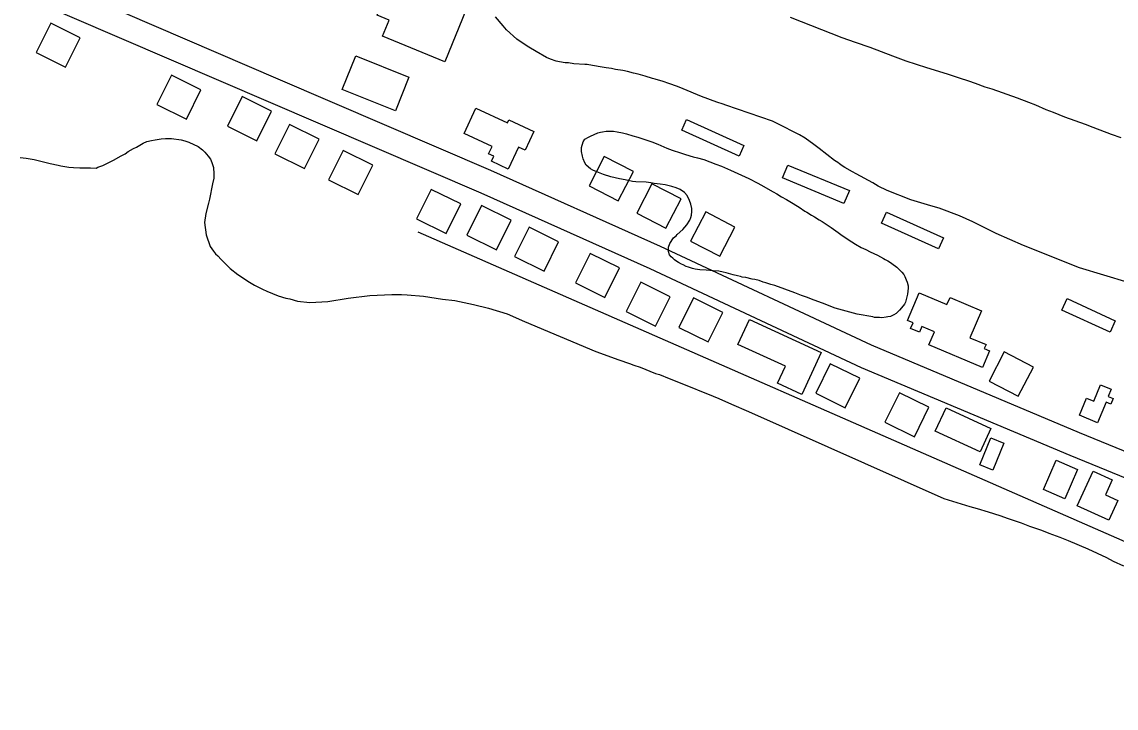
# Model space of a CAD drawing. Extents: x 3297716 to 3335574, y 688621 to 713991.
# Drawn here: x 3315727 to 3317058, y 696066 to 696901 of the extents above; entities that cross this region are included whole.
import ezdxf

# ---------------------------------------------------------------- set-up
doc = ezdxf.new("R2010")
doc.units = 0
for name, color, linetype in [('V-BLDG-OTLN', 7, 'Continuous'), ('V-ROAD-CNTR', 7, 'Continuous'), ('V-SITE-VEGE', 7, 'Continuous'), ('V-TOPO-SHOR', 7, 'Continuous')]:
    doc.layers.add(name, color=color, linetype=linetype)

msp = doc.modelspace()

# ---------------------------------------------------------------- linework, layer by layer
at = {"layer": 'V-BLDG-OTLN'}
for points in [[(3316241.6, 696852.2), (3316166.1, 696883.3), (3316174.2, 696902.7), (3316159.6, 696908.8), (3316179, 696955.8), (3316192.1, 696950.4), (3316194.5, 696956.2), (3316234.7, 696939.7), (3316229.9, 696928.2), (3316250.8, 696919.6), (3316251.9, 696922.2), (3316267.8, 696915.7)], [(3315798.3, 696881.4), (3315762.5, 696899.2), (3315744.7, 696863.4), (3315780.6, 696845.6)], [(3316133.6, 696859.4), (3316198, 696833.4), (3316181.6, 696792.5), (3316117.1, 696818.5)], [(3315945.2, 696818.1), (3315909.3, 696835.9), (3315891.6, 696800.1), (3315927.4, 696782.3)], [(3316031, 696792), (3315995.2, 696809.8), (3315977.4, 696773.9), (3316013.2, 696756.2)], [(3316299.2, 696749.1), (3316265.1, 696765.1), (3316279.5, 696795.9), (3316317.9, 696777.9), (3316319.5, 696781.4), (3316350, 696767.2), (3316339.5, 696744.7), (3316331.3, 696748.5), (3316318.7, 696721.7), (3316298.5, 696731.1), (3316301.4, 696737.2), (3316295, 696740.1)], [(3316088.8, 696758.1), (3316053, 696775.9), (3316035.2, 696740), (3316071.1, 696722.3)], [(3316535.7, 696781.9), (3316605.6, 696750.4), (3316599.8, 696737.5), (3316529.9, 696769.1)], [(3316154, 696726.5), (3316118.2, 696744.3), (3316100.4, 696708.4), (3316136.3, 696690.7)], [(3316417.2, 696701.4), (3316452.7, 696683), (3316471.2, 696718.5), (3316435.7, 696736.9)], [(3316659.1, 696726.6), (3316733.8, 696695.5), (3316727.2, 696679.7), (3316652.6, 696710.9)], [(3316261.1, 696679.2), (3316225.2, 696697), (3316207.5, 696661.1), (3316243.3, 696643.4)], [(3316475.2, 696668.2), (3316510.7, 696649.8), (3316529.1, 696685.3), (3316493.6, 696703.7)], [(3316322.3, 696659.5), (3316286.5, 696677.2), (3316268.7, 696641.4), (3316304.6, 696623.6)], [(3316540.7, 696634), (3316576.2, 696615.6), (3316594.6, 696651.1), (3316559.1, 696669.5)], [(3316779.1, 696669.3), (3316848.1, 696637.8), (3316842.1, 696624.5), (3316773, 696656)], [(3316380.2, 696633.3), (3316344.4, 696651.1), (3316326.6, 696615.3), (3316362.4, 696597.5)], [(3316454.2, 696601.4), (3316418.4, 696619.1), (3316400.6, 696583.3), (3316436.4, 696565.5)], [(3316515.9, 696566.2), (3316480.1, 696584), (3316462.3, 696548.2), (3316498.1, 696530.4)], [(3316579.8, 696547.1), (3316544, 696564.9), (3316526.2, 696529), (3316562.1, 696511.3)], [(3316856.2, 696565.4), (3316894.3, 696549.1), (3316880.3, 696516.5), (3316900, 696508.1), (3316897.9, 696503.2), (3316904.2, 696500.4), (3316895.5, 696480.1), (3316830.6, 696508), (3316837.3, 696523.6), (3316822, 696530.2), (3316819, 696523.1), (3316808.3, 696527.7), (3316811.3, 696534.5), (3316804.3, 696537.5), (3316818.7, 696571.2), (3316852.5, 696556.7)], [(3316998.7, 696564.1), (3317057.2, 696537.1), (3317050.8, 696523.1), (3316992.2, 696550)], [(3316612.2, 696538.7), (3316699.6, 696498.6), (3316676.1, 696447.5), (3316646.4, 696461.1), (3316656, 696481.8), (3316598.3, 696508.3)], [(3316903.7, 696463.7), (3316939.2, 696445.2), (3316957.6, 696480.7), (3316922.1, 696499.2)], [(3316746.4, 696467.1), (3316710.6, 696484.9), (3316692.8, 696449), (3316728.6, 696431.3)], [(3317031, 696439.4), (3317039.1, 696459), (3317052.2, 696453.7), (3317048.7, 696445), (3317054.5, 696442.6), (3317051.7, 696435.7), (3317046, 696438.1), (3317035.7, 696413.1), (3317013.6, 696422.1), (3317022.1, 696443)], [(3316830.5, 696431.8), (3316794.7, 696449.6), (3316776.9, 696413.8), (3316812.8, 696396)], [(3316851.5, 696431.2), (3316905.9, 696406.1), (3316892.8, 696377.7), (3316838.3, 696402.8)], [(3316892.6, 696361.8), (3316906, 696394.7), (3316921.7, 696388.3), (3316908.3, 696355.4)], [(3316969.8, 696331.8), (3316985.1, 696367.5), (3317011.3, 696356.3), (3316996, 696320.6)], [(3317011, 696312.1), (3317030.3, 696354.1), (3317053.5, 696343.5), (3317045.2, 696325.2), (3317060.1, 696318.3), (3317049.2, 696294.5)]]:
    msp.add_lwpolyline(points, close=True, dxfattribs=at)
at = {"layer": 'V-ROAD-CNTR'}
for points in [[(3315739.7, 696960.5), (3316038.8, 696831.3), (3316297.5, 696720.3), (3316503.5, 696628), (3316760.3, 696507.7), (3317013.3, 696401.3), (3317302.6, 696282.8), (3317547.5, 696161.9)], [(3315727.8, 696933), (3316027, 696803.8), (3316285.4, 696692.8), (3316491, 696600.7), (3316748.1, 696480.2), (3317001.8, 696373.6), (3317290.2, 696255.4), (3317527.1, 696138.5)]]:
    msp.add_lwpolyline(points, dxfattribs=at)
at = {"layer": 'V-SITE-VEGE'}
for points in [[(3316415, 696848.8), (3316411.9, 696848.7), (3316398.8, 696849.8), (3316392.2, 696850.9), (3316388, 696850.9), (3316381.4, 696852), (3316377.2, 696853.1), (3316370.2, 696855.4), (3316365.6, 696857.3), (3316352.8, 696864.5), (3316343.9, 696869.8), (3316338.1, 696873.6), (3316329.2, 696879.8), (3316316.8, 696891.2), (3316312.9, 696895.8), (3316303.2, 696906.9)], [(3316661.7, 696906.4), (3316724.7, 696881.8), (3316740.9, 696876.2), (3316758.7, 696869.8), (3316786.2, 696859.4), (3316802.4, 696853.5), (3316827.5, 696845.2), (3316852.6, 696837.7), (3316861.1, 696834.7), (3316867.3, 696832.8)], [(3317073, 696583.7), (3317013.8, 696601.7), (3316945.6, 696628.5), (3316912.2, 696643.4), (3316884, 696657.5), (3316867.7, 696664.7), (3316843, 696674.2), (3316833, 696676.8), (3316808.6, 696684.3), (3316779.6, 696695.7), (3316768.8, 696701), (3316762.2, 696704.8), (3316742.1, 696715.8), (3316737.4, 696718.1), (3316728.2, 696723.4), (3316725.1, 696725.7), (3316721.6, 696728), (3316719.6, 696729.5), (3316715.8, 696732.2), (3316697.2, 696746.7), (3316690.6, 696751.7), (3316680.1, 696759.3), (3316673.1, 696763.5), (3316646, 696777.2), (3316640.2, 696779.9), (3316583.4, 696799.5), (3316580.3, 696800.6), (3316572.6, 696802.9), (3316554.1, 696810.1), (3316531.6, 696819.2), (3316524.7, 696822.2), (3316514.2, 696825.6), (3316507.3, 696828.2), (3316497.6, 696831.2), (3316494.5, 696832), (3316485.3, 696834.6), (3316476.8, 696837.3), (3316471.4, 696838.4), (3316464, 696840.3), (3316458.2, 696841.4), (3316449.4, 696842.8), (3316444.3, 696844), (3316437.8, 696844.7), (3316433.1, 696845.8), (3316421.2, 696847.7), (3316415, 696848.8)], [(3316867.3, 696832.8), (3316878.5, 696829), (3316886.6, 696826), (3316898.6, 696821.8), (3316907.1, 696819.2), (3316938, 696808.2), (3316951.6, 696802.9), (3316960.1, 696799.9), (3316972.8, 696794.2), (3316981.7, 696790.8), (3316995.6, 696785.1), (3317020.4, 696776.1), (3317030, 696772.7), (3317052.1, 696764.3), (3317064, 696760.2)], [(3316520, 696637.9), (3316523, 696640.5), (3316524.3, 696642), (3316531.4, 696648), (3316536, 696653.7), (3316539.6, 696659.3), (3316540.9, 696662.7), (3316541.6, 696665.5), (3316542.3, 696670.2), (3316542.1, 696673.5), (3316541, 696679.1), (3316539.4, 696683.5), (3316536.3, 696689.6), (3316533.2, 696693.2), (3316527.8, 696697), (3316523.1, 696698.8), (3316518, 696700.3), (3316509.7, 696702.3), (3316503.5, 696703.3), (3316496.3, 696704.3), (3316492.2, 696705), (3316486.6, 696705.7), (3316474, 696706.1), (3316469.9, 696706.4), (3316461.1, 696708.4), (3316454.2, 696709.6), (3316443.6, 696712.1), (3316434.8, 696715.1), (3316428.7, 696717.4), (3316421.7, 696720.4), (3316418.9, 696721.9), (3316413.7, 696726.5), (3316412.1, 696729.1), (3316410, 696734), (3316409, 696737.5), (3316407.9, 696742.9), (3316408.1, 696747.8), (3316409.9, 696754.8), (3316411.9, 696757.9), (3316416.3, 696760.5), (3316419.1, 696761.8), (3316423.2, 696763.9), (3316427.8, 696765.7), (3316430.9, 696766.5), (3316433.4, 696767), (3316437.8, 696767.6), (3316441.4, 696767.8), (3316447.1, 696767.6), (3316451.4, 696766.9), (3316457.9, 696765.7), (3316462.8, 696764.4), (3316470.5, 696762.1), (3316476.4, 696760.6), (3316486.2, 696757.4), (3316493.7, 696754.6), (3316500.9, 696751.8), (3316511.7, 696747), (3316518.4, 696744.5), (3316528.2, 696741.5), (3316534.6, 696739.2), (3316543.9, 696736.7)], [(3315725.2, 696735.9), (3315732.4, 696735.1), (3315742.3, 696733.1), (3315761.6, 696728.3), (3315771.5, 696726.3), (3315774.7, 696725.5), (3315784.6, 696724.1), (3315790.1, 696723.6), (3315797.9, 696723), (3315810.7, 696723.1), (3315817.7, 696722.9), (3315819.7, 696723.8), (3315823.2, 696725), (3315825.8, 696726.2), (3315830.5, 696728.5), (3315838.6, 696732.4), (3315848.1, 696737.9), (3315852.8, 696740.3), (3315856.8, 696743), (3315863.2, 696746.8), (3315866.6, 696748.5), (3315874.8, 696753), (3315879.4, 696755), (3315884.9, 696756.5), (3315889.6, 696757.1), (3315896.8, 696758.4), (3315902, 696758.7), (3315909.3, 696758.7), (3315920.9, 696757.4), (3315925.6, 696756.2), (3315930.6, 696754.5), (3315941.6, 696749.1), (3315946.9, 696745.1), (3315949.8, 696742.2), (3315953.9, 696737.3), (3315956.6, 696733.8), (3315958.4, 696729.7), (3315960.4, 696723.4), (3315960.8, 696715.8), (3315960.8, 696710.6), (3315959.4, 696703.6), (3315955.5, 696685.2), (3315954.4, 696680.3), (3315951.2, 696667.8), (3315949.3, 696656.7), (3315951.3, 696641.5), (3315956.5, 696627.4), (3315960.6, 696621.6), (3315962.9, 696618.7), (3315965.6, 696616.1), (3315969.7, 696611.5), (3315977.3, 696604), (3315980.8, 696600.8), (3315989.9, 696593.3), (3316004.2, 696584.1), (3316010.3, 696580.4), (3316015.3, 696578.1)], [(3316543.9, 696736.7), (3316549.1, 696735.2), (3316556.8, 696733.2), (3316571.2, 696727.7), (3316578.4, 696725.2), (3316589.3, 696720.3), (3316611.4, 696710), (3316622.3, 696704.4), (3316626.1, 696702.6), (3316641.1, 696694), (3316645.5, 696691.7), (3316651.4, 696687.9), (3316657.4, 696684.6), (3316661.2, 696682.1), (3316672.9, 696675.2), (3316679.8, 696670.6), (3316682.1, 696669.4), (3316687.8, 696665.6), (3316691.4, 696663.5), (3316696.9, 696660), (3316700.5, 696657.9), (3316711.6, 696650.6), (3316720.1, 696644.5), (3316723.5, 696641.9), (3316732.2, 696635.8), (3316741.3, 696630.2), (3316748.2, 696626.4), (3316753.7, 696623.9), (3316759.1, 696621.1), (3316767.9, 696616.8), (3316775.1, 696612.7), (3316777.4, 696611.7), (3316780.5, 696610.2), (3316782.6, 696608.7), (3316785.4, 696606.9), (3316791.6, 696602.3), (3316797.6, 696596.4), (3316799.9, 696593.4), (3316801.2, 696590.8), (3316803, 696586.7), (3316804.1, 696583.9), (3316805.1, 696579.8), (3316805.1, 696576.7), (3316804.4, 696569.3), (3316803.4, 696564.4), (3316801.9, 696559.7), (3316800.9, 696557.4), (3316799.1, 696555.1), (3316794.8, 696549.9), (3316792, 696547.1), (3316790.5, 696545.8), (3316787.9, 696544.2), (3316783.6, 696542.4), (3316780.5, 696541.8), (3316778.4, 696541.3), (3316773.3, 696540.5), (3316770.5, 696541), (3316768.1, 696541.2), (3316764.3, 696541.2), (3316762.2, 696541.7), (3316743.2, 696545.2), (3316716.4, 696552.4), (3316700.9, 696558.7), (3316691.1, 696562.3), (3316681.6, 696566), (3316675.7, 696567.8), (3316667.4, 696571.1), (3316643.2, 696579.9), (3316638.3, 696581.2), (3316632.1, 696583.4), (3316628.8, 696584.2), (3316623.9, 696585.9), (3316618.8, 696587.2), (3316615.7, 696587.7), (3316607.7, 696589.7), (3316603.3, 696590.2), (3316601.3, 696590.9), (3316597.6, 696591.9), (3316592.5, 696592.9), (3316584, 696595.4), (3316580.4, 696596.2), (3316575.2, 696597.4), (3316568.3, 696597.9), (3316559.8, 696598.6), (3316551.8, 696599), (3316546.4, 696600), (3316543.1, 696600.8), (3316538.2, 696602.3), (3316535.4, 696603.3), (3316531.8, 696605.1), (3316529.4, 696606.1), (3316526.1, 696607.8), (3316524, 696609.1), (3316520.9, 696611.4), (3316518.9, 696613.2), (3316517, 696615), (3316515, 696617.5), (3316513.7, 696621.4), (3316513.6, 696626.5), (3316515.6, 696631.2), (3316520, 696637.9)], [(3316015.3, 696578.1), (3316020.2, 696575.5), (3316025.2, 696573.2), (3316039.2, 696567.5), (3316048.2, 696564.4), (3316053.4, 696563.6), (3316062.4, 696561), (3316077.5, 696559.3), (3316099.3, 696560.6), (3316124.3, 696564.6), (3316150.4, 696568), (3316177.4, 696569), (3316189.2, 696569.2)], [(3316189.2, 696569.2), (3316195.9, 696568.5), (3316215.7, 696567.1), (3316239.1, 696563.4), (3316254, 696561.7), (3316276.5, 696557), (3316294.8, 696552.6), (3316317.4, 696545.6), (3316338.6, 696536.1), (3316425.5, 696499.9), (3316453.4, 696489.6), (3316466.5, 696485.1), (3316471.7, 696483.1), (3316479.3, 696480.5), (3316486.4, 696477.7), (3316491, 696475.7), (3316498, 696473.1), (3316502.9, 696471.7), (3316514.5, 696466.8), (3316540.2, 696456.8), (3316556.1, 696450.2), (3316561.3, 696448.2), (3316575.1, 696442.5), (3316590.4, 696435.6), (3316611, 696426.6), (3316848.7, 696320.9), (3316880.2, 696311.1), (3316889, 696308.9), (3316902.7, 696304.6), (3316916.8, 696300.1), (3316926.9, 696296.7), (3316942.8, 696291.3), (3316952.9, 696287.3), (3316967.5, 696282.2), (3316976.4, 696278.8), (3316989.9, 696273.9), (3316999.7, 696269.9), (3317023.9, 696259.6), (3317046.5, 696248.9), (3317054.8, 696244.8), (3317067.1, 696239.1)]]:
    msp.add_lwpolyline(points, dxfattribs=at)
at = {"layer": 'V-TOPO-SHOR'}
msp.add_line((3316209, 696645.2), (3317531.9, 696065.8), dxfattribs=at)

doc.saveas('drawing.dxf')
